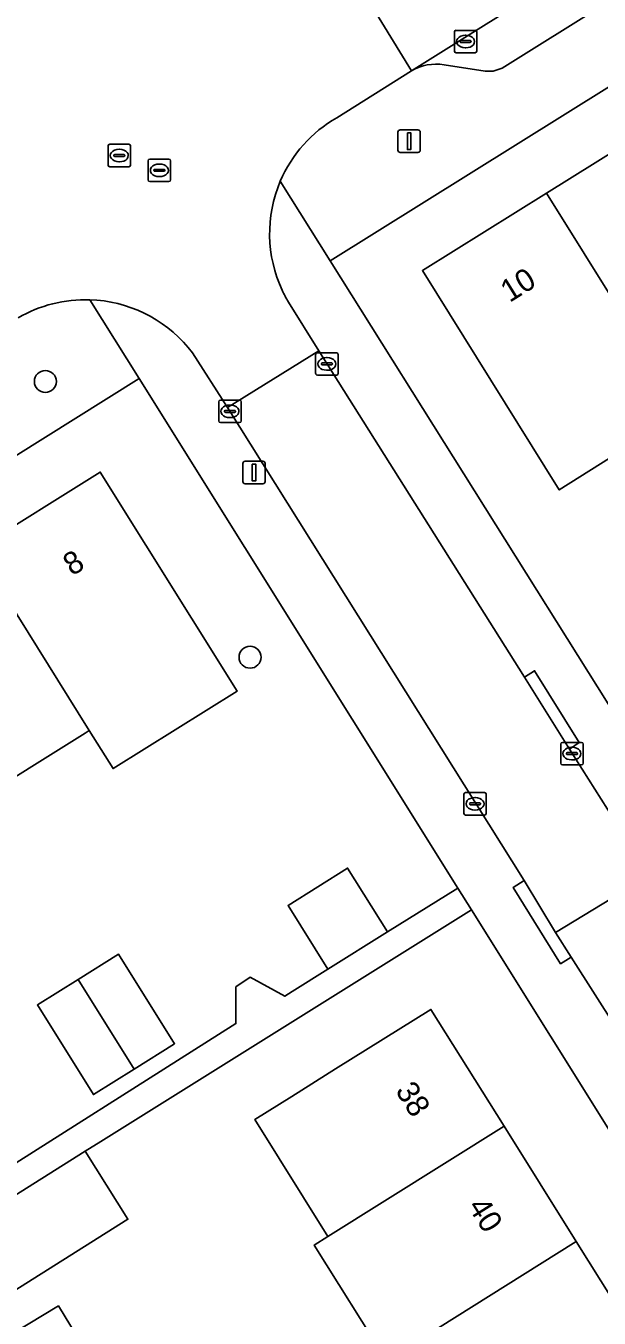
# Model space of a CAD drawing. Extents: x 159664 to 160323, y 385312 to 386115.
# Drawn here: x 160042.7 to 160068.3, y 385782.7 to 385840.2 of the extents above; entities that cross this region are included whole.
import ezdxf

# ---------------------------------------------------------------- set-up
doc = ezdxf.new("R2010")
doc.units = 0
for name, color, linetype in [('IMGEO_Boom', 7, 'Continuous'), ('IMGEO_Erf', 7, 'Continuous'), ('IMGEO_Kolk', 7, 'Continuous'), ('IMGEO_Lichtmast', 7, 'Continuous'), ('IMGEO_Pand', 7, 'Continuous'), ('IMGEO_Pand_nummerreeks', 7, 'Continuous'), ('IMGEO_Parkeervlak_open', 7, 'Continuous'), ('IMGEO_Rijbaan_lokaal_open', 7, 'Continuous'), ('IMGEO_Rioolput', 7, 'Continuous'), ('IMGEO_Voetpad_open', 7, 'Continuous')]:
    doc.layers.add(name, color=color, linetype=linetype)

msp = doc.modelspace()

# ---------------------------------------------------------------- linework, layer by layer
at = {"layer": 'IMGEO_Boom'}
for centre in [(160043.608, 385824.374), (160052.723, 385812.097)]:
    msp.add_circle(centre, 0.489, dxfattribs=at)
at = {"layer": 'IMGEO_Erf'}
for points in [[(160099.993, 385857.035), (160056.287, 385829.749), (160069.138, 385809.263), (160069.666, 385808.627)], [(160039.859, 385788.051), (160052.095, 385795.785), (160052.095, 385797.416), (160052.728, 385797.851), (160054.265, 385797.001), (160054.603, 385797.213), (160056.19, 385798.208), (160054.413, 385801.044), (160057.064, 385802.706), (160058.841, 385799.87), (160061.979, 385801.821), (160047.785, 385824.505), (159998.838, 385793.855)], [(160040.533, 385816.895), (160046.049, 385820.34), (160052.147, 385810.579), (160046.625, 385807.14), (160045.566, 385808.836), (160045.382, 385808.721), (160040.222, 385805.5)], [(160094.38, 385750), (160062.581, 385800.858), (160046.077, 385790.539), (160045.381, 385790.102), (160047.281, 385787.076), (160041.478, 385783.432), (160042.208, 385782.014), (160044.187, 385783.22), (160046.139, 385780.014)], [(160058.795, 385780.788), (160055.579, 385785.924), (160056.192, 385786.308), (160052.934, 385791.512), (160054.578, 385792.541), (160056.533, 385793.765), (160060.771, 385796.418), (160064.029, 385791.215), (160067.245, 385786.079), (160070.46, 385780.943)]]:
    msp.add_lwpolyline(points, dxfattribs=at)
for points in [[(160072.002, 385823.018), (160066.486, 385819.543), (160060.393, 385829.308), (160065.925, 385832.759), (160071.271, 385836.094), (160076.804, 385839.545), (160081.828, 385831.49), (160076.298, 385828.035), (160071.149, 385824.817), (160070.955, 385824.696)], [(160043.257, 385796.616), (160045.064, 385797.745), (160046.872, 385798.874), (160049.362, 385794.888), (160047.555, 385793.759), (160045.747, 385792.629)]]:
    msp.add_lwpolyline(points, close=True, dxfattribs=at)
at = {"layer": 'IMGEO_Kolk'}
for p, q in [((160061.817, 385839.08), (160061.817, 385839.932)), ((160061.892, 385840.006), (160062.744, 385840.006)), ((160062.818, 385839.932), (160062.818, 385839.08)), ((160062.076, 385839.5), (160062.076, 385839.512)), ((160062.514, 385839.463), (160062.116, 385839.463)), ((160062.119, 385839.549), (160062.517, 385839.549)), ((160062.305, 385839.786), (160062.33, 385839.786)), ((160062.56, 385839.512), (160062.56, 385839.5)), ((160062.744, 385839.006), (160061.892, 385839.006)), ((160062.328, 385839.226), (160062.303, 385839.226)), ((160055.643, 385824.728), (160055.643, 385825.58)), ((160055.718, 385825.654), (160056.57, 385825.654)), ((160056.131, 385825.434), (160056.156, 385825.434)), ((160056.644, 385825.58), (160056.644, 385824.728)), ((160055.902, 385825.148), (160055.902, 385825.16)), ((160056.34, 385825.111), (160055.942, 385825.111)), ((160055.945, 385825.197), (160056.343, 385825.197)), ((160056.154, 385824.874), (160056.129, 385824.874)), ((160056.386, 385825.16), (160056.386, 385825.148)), ((160056.57, 385824.654), (160055.718, 385824.654)), ((160051.326, 385822.616), (160051.326, 385823.468)), ((160051.401, 385823.542), (160052.253, 385823.542)), ((160051.814, 385823.322), (160051.839, 385823.322)), ((160052.327, 385823.468), (160052.327, 385822.616)), ((160051.585, 385823.036), (160051.585, 385823.048)), ((160052.023, 385822.999), (160051.625, 385822.999)), ((160051.628, 385823.085), (160052.026, 385823.085)), ((160051.837, 385822.762), (160051.812, 385822.762)), ((160052.069, 385823.048), (160052.069, 385823.036)), ((160052.253, 385822.542), (160051.401, 385822.542)), ((160066.552, 385807.38), (160066.552, 385808.232)), ((160066.627, 385808.306), (160067.479, 385808.306)), ((160067.553, 385808.232), (160067.553, 385807.38)), ((160066.811, 385807.8), (160066.811, 385807.812)), ((160067.249, 385807.763), (160066.851, 385807.763)), ((160066.854, 385807.849), (160067.252, 385807.849)), ((160067.04, 385808.086), (160067.065, 385808.086)), ((160067.295, 385807.812), (160067.295, 385807.8)), ((160067.479, 385807.306), (160066.627, 385807.306)), ((160067.063, 385807.526), (160067.038, 385807.526)), ((160062.24, 385805.145), (160062.24, 385805.997)), ((160062.315, 385806.071), (160063.167, 385806.071)), ((160063.241, 385805.997), (160063.241, 385805.145)), ((160062.499, 385805.565), (160062.499, 385805.577)), ((160062.937, 385805.528), (160062.539, 385805.528)), ((160062.542, 385805.614), (160062.94, 385805.614)), ((160062.751, 385805.291), (160062.726, 385805.291)), ((160062.728, 385805.851), (160062.753, 385805.851)), ((160062.983, 385805.577), (160062.983, 385805.565)), ((160063.167, 385805.071), (160062.315, 385805.071))]:
    msp.add_line(p, q, dxfattribs=at)
for points in [[(160061.817, 385839.08), (160061.817, 385839.932)], [(160061.892, 385840.006), (160062.744, 385840.006)], [(160062.818, 385839.932), (160062.818, 385839.08)], [(160062.744, 385839.006), (160061.892, 385839.006)], [(160055.643, 385824.728), (160055.643, 385825.58)], [(160055.718, 385825.654), (160056.57, 385825.654)], [(160056.644, 385825.58), (160056.644, 385824.728)], [(160056.57, 385824.654), (160055.718, 385824.654)], [(160051.326, 385822.616), (160051.326, 385823.468)], [(160051.401, 385823.542), (160052.253, 385823.542)], [(160052.327, 385823.468), (160052.327, 385822.616)], [(160052.253, 385822.542), (160051.401, 385822.542)], [(160066.552, 385807.38), (160066.552, 385808.232)], [(160066.627, 385808.306), (160067.479, 385808.306)], [(160067.553, 385808.232), (160067.553, 385807.38)], [(160067.479, 385807.306), (160066.627, 385807.306)], [(160062.24, 385805.145), (160062.24, 385805.997)], [(160062.315, 385806.071), (160063.167, 385806.071)], [(160063.241, 385805.997), (160063.241, 385805.145)], [(160063.167, 385805.071), (160062.315, 385805.071)]]:
    msp.add_lwpolyline(points, dxfattribs=at)
for centre, radius, start, end in [((160061.894, 385839.93), 0.0765, 91.55205, 178.44795), ((160061.894, 385839.93), 0.0765, 91.55205, 178.44795), ((160062.742, 385839.93), 0.0765, 1.55205, 88.44795), ((160062.742, 385839.93), 0.0765, 1.55205, 88.44795), ((160062.116, 385839.509), 0.0403, 85.87752, 175.75265), ((160062.113, 385839.499), 0.0366, 178.93798, 274.71019), ((160062.517, 385839.506), 0.043, 264.86636, 352.45326), ((160062.521, 385839.511), 0.0386, 1.73085, 96.63898), ((160061.894, 385839.082), 0.0765, 181.55205, 268.44795), ((160061.894, 385839.082), 0.0765, 181.55205, 268.44795), ((160062.742, 385839.082), 0.0765, 271.55205, 358.44795), ((160062.742, 385839.082), 0.0765, 271.55205, 358.44795), ((160055.72, 385825.578), 0.0765, 91.55205, 178.44795), ((160055.72, 385825.578), 0.0765, 91.55205, 178.44795), ((160056.568, 385825.578), 0.0765, 1.55205, 88.44795), ((160056.568, 385825.578), 0.0765, 1.55205, 88.44795), ((160055.942, 385825.157), 0.0403, 85.87752, 175.75265), ((160055.939, 385825.147), 0.0366, 178.93798, 274.71019), ((160056.343, 385825.154), 0.043, 264.86636, 352.45326), ((160056.347, 385825.159), 0.0386, 1.73085, 96.63898), ((160055.72, 385824.73), 0.0765, 181.55205, 268.44795), ((160055.72, 385824.73), 0.0765, 181.55205, 268.44795), ((160056.568, 385824.73), 0.0765, 271.55205, 358.44795), ((160056.568, 385824.73), 0.0765, 271.55205, 358.44795), ((160051.403, 385823.466), 0.0765, 91.55205, 178.44795), ((160051.403, 385823.466), 0.0765, 91.55205, 178.44795), ((160052.251, 385823.466), 0.0765, 1.55205, 88.44795), ((160052.251, 385823.466), 0.0765, 1.55205, 88.44795), ((160051.403, 385822.618), 0.0765, 181.55205, 268.44795), ((160051.403, 385822.618), 0.0765, 181.55205, 268.44795), ((160051.625, 385823.045), 0.0403, 85.87752, 175.75265), ((160051.622, 385823.035), 0.0366, 178.93798, 274.71019), ((160052.026, 385823.042), 0.043, 264.86636, 352.45326), ((160052.03, 385823.047), 0.0386, 1.73085, 96.63898), ((160052.251, 385822.618), 0.0765, 271.55205, 358.44795), ((160052.251, 385822.618), 0.0765, 271.55205, 358.44795), ((160066.629, 385808.23), 0.0765, 91.55205, 178.44795), ((160066.629, 385808.23), 0.0765, 91.55205, 178.44795), ((160067.477, 385808.23), 0.0765, 1.55205, 88.44795), ((160067.477, 385808.23), 0.0765, 1.55205, 88.44795), ((160066.851, 385807.809), 0.0403, 85.87752, 175.75265), ((160066.848, 385807.799), 0.0366, 178.93798, 274.71019), ((160067.252, 385807.806), 0.043, 264.86636, 352.45326), ((160067.256, 385807.811), 0.0386, 1.73085, 96.63898), ((160066.629, 385807.382), 0.0765, 181.55205, 268.44795), ((160066.629, 385807.382), 0.0765, 181.55205, 268.44795), ((160067.477, 385807.382), 0.0765, 271.55205, 358.44795), ((160067.477, 385807.382), 0.0765, 271.55205, 358.44795), ((160062.317, 385805.995), 0.0765, 91.55205, 178.44795), ((160062.317, 385805.995), 0.0765, 91.55205, 178.44795), ((160063.165, 385805.995), 0.0765, 1.55205, 88.44795), ((160063.165, 385805.995), 0.0765, 1.55205, 88.44795), ((160062.539, 385805.574), 0.0403, 85.87752, 175.75265), ((160062.536, 385805.564), 0.0366, 178.93798, 274.71019), ((160062.94, 385805.571), 0.043, 264.86636, 352.45326), ((160062.944, 385805.576), 0.0386, 1.73085, 96.63898), ((160062.317, 385805.147), 0.0765, 181.55205, 268.44795), ((160062.317, 385805.147), 0.0765, 181.55205, 268.44795), ((160063.165, 385805.147), 0.0765, 271.55205, 358.44795), ((160063.165, 385805.147), 0.0765, 271.55205, 358.44795)]:
    msp.add_arc(centre, radius, start, end, dxfattribs=at)
for centre, major_axis, ratio, start_param, end_param in [((160062.304, 385839.506), (-0.387, 0.002), 0.722429, 4.712389, 7.853982), ((160062.329, 385839.506), (-0.39, 0.002), 0.717154, 1.570796, 4.712389), ((160056.13, 385825.154), (-0.387, 0.002), 0.722429, 4.712389, 7.853982), ((160056.155, 385825.154), (-0.39, 0.002), 0.717154, 1.570796, 4.712389), ((160051.813, 385823.042), (-0.387, 0.002), 0.722429, 4.712389, 7.853982), ((160051.838, 385823.042), (-0.39, 0.002), 0.717154, 1.570796, 4.712389), ((160067.039, 385807.806), (-0.387, 0.002), 0.722429, 4.712389, 7.853982), ((160067.064, 385807.806), (-0.39, 0.002), 0.717154, 1.570796, 4.712389), ((160062.727, 385805.571), (-0.387, 0.002), 0.722429, 4.712389, 7.853982), ((160062.752, 385805.571), (-0.39, 0.002), 0.717154, 1.570796, 4.712389)]:
    msp.add_ellipse(centre, major_axis=major_axis, ratio=ratio, start_param=start_param, end_param=end_param, dxfattribs=at)
at = {"layer": 'IMGEO_Lichtmast'}
for p, q in [((160059.308, 385834.671), (160059.308, 385835.471)), ((160059.308, 385835.471), (160059.308, 385834.671)), ((160059.408, 385835.571), (160060.198, 385835.571)), ((160060.198, 385835.571), (160059.408, 385835.571)), ((160060.298, 385835.471), (160060.298, 385834.671)), ((160060.298, 385834.671), (160060.298, 385835.471)), ((160060.198, 385834.571), (160059.408, 385834.571)), ((160059.408, 385834.571), (160060.198, 385834.571)), ((160052.402, 385819.921), (160052.402, 385820.721)), ((160052.402, 385820.721), (160052.402, 385819.921)), ((160052.502, 385820.821), (160053.292, 385820.821)), ((160053.292, 385820.821), (160052.502, 385820.821)), ((160053.392, 385820.721), (160053.392, 385819.921)), ((160053.392, 385819.921), (160053.392, 385820.721)), ((160053.292, 385819.821), (160052.502, 385819.821)), ((160052.502, 385819.821), (160053.292, 385819.821))]:
    msp.add_line(p, q, dxfattribs=at)
for points in [[(160059.728, 385835.446), (160059.878, 385835.446), (160059.878, 385834.696), (160059.728, 385834.696), (160059.728, 385835.446)], [(160052.822, 385820.696), (160052.972, 385820.696), (160052.972, 385819.946), (160052.822, 385819.946), (160052.822, 385820.696)]]:
    msp.add_lwpolyline(points, dxfattribs=at)
for centre, start, end in [((160059.408, 385835.471), 90, 180), ((160059.408, 385835.471), 90, 180), ((160060.198, 385835.471), 0, 90), ((160060.198, 385835.471), 360, 90), ((160059.408, 385834.671), 180, 270), ((160059.408, 385834.671), 180, 270), ((160060.198, 385834.671), 270, 0), ((160060.198, 385834.671), 270, 0), ((160052.502, 385820.721), 90, 180), ((160052.502, 385820.721), 90, 180), ((160053.292, 385820.721), 0, 90), ((160053.292, 385820.721), 360, 90), ((160052.502, 385819.921), 180, 270), ((160052.502, 385819.921), 180, 270), ((160053.292, 385819.921), 270, 0), ((160053.292, 385819.921), 270, 0)]:
    msp.add_arc(centre, 0.1, start, end, dxfattribs=at)
at = {"layer": 'IMGEO_Pand'}
for points in [[(160071.271, 385836.094), (160065.925, 385832.759), (160070.955, 385824.696), (160071.149, 385824.817), (160076.298, 385828.035)], [(160065.925, 385832.759), (160060.393, 385829.308), (160066.486, 385819.543), (160072.002, 385823.018), (160070.955, 385824.696)], [(160046.049, 385820.34), (160040.533, 385816.895), (160045.566, 385808.836), (160046.625, 385807.14), (160052.147, 385810.579)], [(160040.533, 385816.895), (160035.19, 385813.558), (160040.222, 385805.5), (160045.382, 385808.721), (160045.566, 385808.836)], [(160058.841, 385799.87), (160057.064, 385802.706), (160054.413, 385801.044), (160056.19, 385798.208)], [(160047.555, 385793.759), (160049.362, 385794.888), (160046.872, 385798.874), (160045.064, 385797.745)], [(160045.064, 385797.745), (160043.257, 385796.616), (160045.747, 385792.629), (160047.555, 385793.759)], [(160064.029, 385791.215), (160060.771, 385796.418), (160056.533, 385793.765), (160054.578, 385792.541), (160052.934, 385791.512), (160056.192, 385786.308)], [(160067.245, 385786.079), (160064.029, 385791.215), (160056.192, 385786.308), (160055.579, 385785.924), (160058.795, 385780.788)], [(160045.381, 385790.102), (160039.578, 385786.458), (160041.478, 385783.432), (160047.281, 385787.076)], [(160070.46, 385780.943), (160067.245, 385786.079), (160058.795, 385780.788), (160055.645, 385778.816), (160058.861, 385773.679), (160062.011, 385775.652)], [(160044.187, 385783.22), (160042.208, 385782.014), (160044.175, 385778.784), (160046.139, 385780.014)]]:
    msp.add_lwpolyline(points, close=True, dxfattribs=at)
at = {"layer": 'IMGEO_Parkeervlak_open'}
for points in [[(160094.471, 385859.815), (160059.908, 385838.204)], [(160061.36, 385838.477), (160063.193, 385838.187), (160063.548, 385838.185), (160063.951, 385838.328), (160077.936, 385847.084), (160080.915, 385848.952), (160085.398, 385851.776), (160084.692, 385852.889)]]:
    msp.add_lwpolyline(points, dxfattribs=at)
msp.add_arc((160061.024, 385836.268), 2.235, 81.34601, 119.95048, dxfattribs=at)
at = {"layer": 'IMGEO_Rijbaan_lokaal_open'}
for points in [[(160094.471, 385859.815), (160091.556, 385864.586), (160063.145, 385846.843), (160056.983, 385842.985), (160059.908, 385838.204)], [(160055.784, 385825.734), (160051.714, 385823.214), (160064.933, 385802.158), (160066.326, 385799.84), (160070.48, 385802.371), (160068.918, 385804.881), (160066.947, 385808.01), (160064.936, 385811.203)], [(160073.17, 385798.066), (160070.911, 385801.681), (160070.48, 385802.371), (160066.326, 385799.84), (160067.02, 385798.749), (160069.054, 385795.552)]]:
    msp.add_lwpolyline(points, close=True, dxfattribs=at)
for points in [[(160056.584, 385836.115), (160059.908, 385838.204), (160056.983, 385842.985), (160054.98, 385841.736)], [(160049.963, 385825.89), (160050.153, 385825.653), (160051.714, 385823.214), (160055.784, 385825.734), (160054.433, 385827.91)]]:
    msp.add_lwpolyline(points, dxfattribs=at)
for centre, radius, start, end in [((160059.533, 385830.962), 5.937, 119.77923, 156.96626), ((160059.535, 385830.955), 5.941, 156.91142, 205.09668), ((160059.575, 385830.979), 5.989, 205.14226, 210.83264), ((160045.399, 385822.047), 5.968, 88.16478, 120.21973), ((160045.397, 385822.047), 5.968, 40.0858, 88.1442)]:
    msp.add_arc(centre, radius, start, end, dxfattribs=at)
at = {"layer": 'IMGEO_Rioolput'}
for p, q in [((160046.399, 385834.006), (160046.399, 385834.858)), ((160046.474, 385834.932), (160047.326, 385834.932)), ((160046.887, 385834.712), (160046.912, 385834.712)), ((160047.4, 385834.858), (160047.4, 385834.006)), ((160046.658, 385834.426), (160046.658, 385834.438)), ((160047.096, 385834.389), (160046.698, 385834.389)), ((160046.701, 385834.475), (160047.099, 385834.475)), ((160046.91, 385834.152), (160046.885, 385834.152)), ((160047.142, 385834.438), (160047.142, 385834.426)), ((160048.183, 385833.346), (160048.183, 385834.198)), ((160048.258, 385834.272), (160049.11, 385834.272)), ((160049.184, 385834.198), (160049.184, 385833.346)), ((160047.326, 385833.932), (160046.474, 385833.932)), ((160048.442, 385833.766), (160048.442, 385833.778)), ((160048.88, 385833.729), (160048.482, 385833.729)), ((160048.485, 385833.815), (160048.883, 385833.815)), ((160048.694, 385833.492), (160048.669, 385833.492)), ((160048.671, 385834.052), (160048.696, 385834.052)), ((160048.926, 385833.778), (160048.926, 385833.766)), ((160049.11, 385833.272), (160048.258, 385833.272))]:
    msp.add_line(p, q, dxfattribs=at)
for points in [[(160046.399, 385834.006), (160046.399, 385834.858)], [(160046.474, 385834.932), (160047.326, 385834.932)], [(160047.4, 385834.858), (160047.4, 385834.006)], [(160048.183, 385833.346), (160048.183, 385834.198)], [(160048.258, 385834.272), (160049.11, 385834.272)], [(160049.184, 385834.198), (160049.184, 385833.346)], [(160047.326, 385833.932), (160046.474, 385833.932)], [(160049.11, 385833.272), (160048.258, 385833.272)]]:
    msp.add_lwpolyline(points, dxfattribs=at)
for centre, radius, start, end in [((160046.476, 385834.856), 0.0765, 91.55205, 178.44795), ((160046.476, 385834.856), 0.0765, 91.55205, 178.44795), ((160047.324, 385834.856), 0.0765, 1.55205, 88.44795), ((160047.324, 385834.856), 0.0765, 1.55205, 88.44795), ((160046.698, 385834.435), 0.0403, 85.87752, 175.75265), ((160046.695, 385834.425), 0.0366, 178.93798, 274.71019), ((160047.099, 385834.432), 0.043, 264.86636, 352.45326), ((160047.103, 385834.437), 0.0386, 1.73085, 96.63898), ((160048.26, 385834.196), 0.0765, 91.55205, 178.44795), ((160048.26, 385834.196), 0.0765, 91.55205, 178.44795), ((160049.108, 385834.196), 0.0765, 1.55205, 88.44795), ((160049.108, 385834.196), 0.0765, 1.55205, 88.44795), ((160046.476, 385834.008), 0.0765, 181.55205, 268.44795), ((160046.476, 385834.008), 0.0765, 181.55205, 268.44795), ((160047.324, 385834.008), 0.0765, 271.55205, 358.44795), ((160047.324, 385834.008), 0.0765, 271.55205, 358.44795), ((160048.482, 385833.775), 0.0403, 85.87752, 175.75265), ((160048.479, 385833.765), 0.0366, 178.93798, 274.71019), ((160048.883, 385833.772), 0.043, 264.86636, 352.45326), ((160048.887, 385833.777), 0.0386, 1.73085, 96.63898), ((160048.26, 385833.348), 0.0765, 181.55205, 268.44795), ((160048.26, 385833.348), 0.0765, 181.55205, 268.44795), ((160049.108, 385833.348), 0.0765, 271.55205, 358.44795), ((160049.108, 385833.348), 0.0765, 271.55205, 358.44795)]:
    msp.add_arc(centre, radius, start, end, dxfattribs=at)
for centre, major_axis, ratio, start_param, end_param in [((160046.886, 385834.432), (-0.387, 0.002), 0.722429, 4.712389, 7.853982), ((160046.911, 385834.432), (-0.39, 0.002), 0.717154, 1.570796, 4.712389), ((160048.67, 385833.772), (-0.387, 0.002), 0.722429, 4.712389, 7.853982), ((160048.695, 385833.772), (-0.39, 0.002), 0.717154, 1.570796, 4.712389)]:
    msp.add_ellipse(centre, major_axis=major_axis, ratio=ratio, start_param=start_param, end_param=end_param, dxfattribs=at)
at = {"layer": 'IMGEO_Voetpad_open'}
for points in [[(160054.069, 385833.285), (160056.287, 385829.749), (160099.993, 385857.035)], [(160092.943, 385856.498), (160088.43, 385853.673), (160089.062, 385852.649), (160086.03, 385850.763), (160085.398, 385851.776), (160080.915, 385848.952), (160081.143, 385848.591), (160078.168, 385846.722), (160077.936, 385847.084), (160063.951, 385838.328), (160063.548, 385838.185), (160063.193, 385838.187), (160061.36, 385838.477)], [(160059.908, 385838.204), (160056.584, 385836.115)], [(160056.287, 385829.749), (160054.069, 385833.285)], [(160069.666, 385808.627), (160069.138, 385809.263), (160056.287, 385829.749)], [(160045.59, 385828.012), (160047.785, 385824.505), (160061.979, 385801.821), (160062.581, 385800.858), (160094.38, 385750), (160095.955, 385747.471), (160098.099, 385748.813), (160097.356, 385750), (160087.96, 385765.011), (160073.21, 385788.865), (160069.054, 385795.552), (160067.02, 385798.749), (160066.548, 385798.452), (160064.434, 385801.844), (160064.933, 385802.158), (160051.714, 385823.214)], [(160047.785, 385824.505), (160045.59, 385828.012)], [(160054.433, 385827.91), (160055.784, 385825.734), (160064.936, 385811.203), (160065.393, 385811.497), (160067.38, 385808.306), (160066.947, 385808.01), (160068.918, 385804.881), (160069.3, 385805.119), (160071.297, 385801.921), (160070.911, 385801.681), (160073.17, 385798.066), (160073.891, 385796.895), (160074.219, 385796.37), (160074.486, 385796.179), (160074.828, 385796.027), (160075.283, 385795.911), (160077.095, 385795.707), (160077.434, 385795.585), (160077.641, 385795.461), (160077.902, 385795.251), (160078.293, 385794.618), (160104.908, 385752.055)], [(160051.714, 385823.214), (160050.153, 385825.653), (160049.963, 385825.89)], [(159996.221, 385798.296), (159998.838, 385793.855), (160047.785, 385824.505)], [(160042.208, 385782.014), (160041.478, 385783.432), (160039.578, 385786.458), (160045.381, 385790.102), (160046.077, 385790.539), (160062.581, 385800.858), (160061.979, 385801.821), (160058.841, 385799.87), (160056.19, 385798.208), (160054.603, 385797.213), (160054.265, 385797.001), (160052.728, 385797.851), (160052.095, 385797.416), (160052.095, 385795.785), (160039.859, 385788.051), (160039.882, 385788.015), (160037.249, 385786.35), (160037.813, 385785.459), (160035.35, 385783.875), (160037.309, 385780.83)]]:
    msp.add_lwpolyline(points, dxfattribs=at)
for points in [[(160066.947, 385808.01), (160067.38, 385808.306), (160065.393, 385811.497), (160064.936, 385811.203)], [(160067.02, 385798.749), (160066.326, 385799.84), (160064.933, 385802.158), (160064.434, 385801.844), (160066.548, 385798.452)]]:
    msp.add_lwpolyline(points, close=True, dxfattribs=at)
for centre, radius, start, end in [((160061.024, 385836.268), 2.235, 81.34601, 119.95048), ((160059.533, 385830.962), 5.937, 119.77923, 156.96626), ((160059.535, 385830.955), 5.941, 156.91142, 205.09668), ((160059.575, 385830.979), 5.989, 205.14226, 210.83264), ((160045.399, 385822.047), 5.968, 88.16478, 120.21973), ((160045.397, 385822.047), 5.968, 40.0858, 88.1442)]:
    msp.add_arc(centre, radius, start, end, dxfattribs=at)

# ---------------------------------------------------------------- texts
at = {"layer": 'IMGEO_Pand_nummerreeks'}
for s, rotation, p in [('10', 31.95386, (160064.277, 385827.865)), ('8', 31.9825, (160044.801, 385815.692)), ('38', 302.05176, (160059.166, 385792.8)), ('40', 302.05176, (160062.39, 385787.651))]:
    msp.add_text(s, height=1, rotation=rotation, dxfattribs=at).set_placement(p)

doc.saveas('drawing.dxf')
